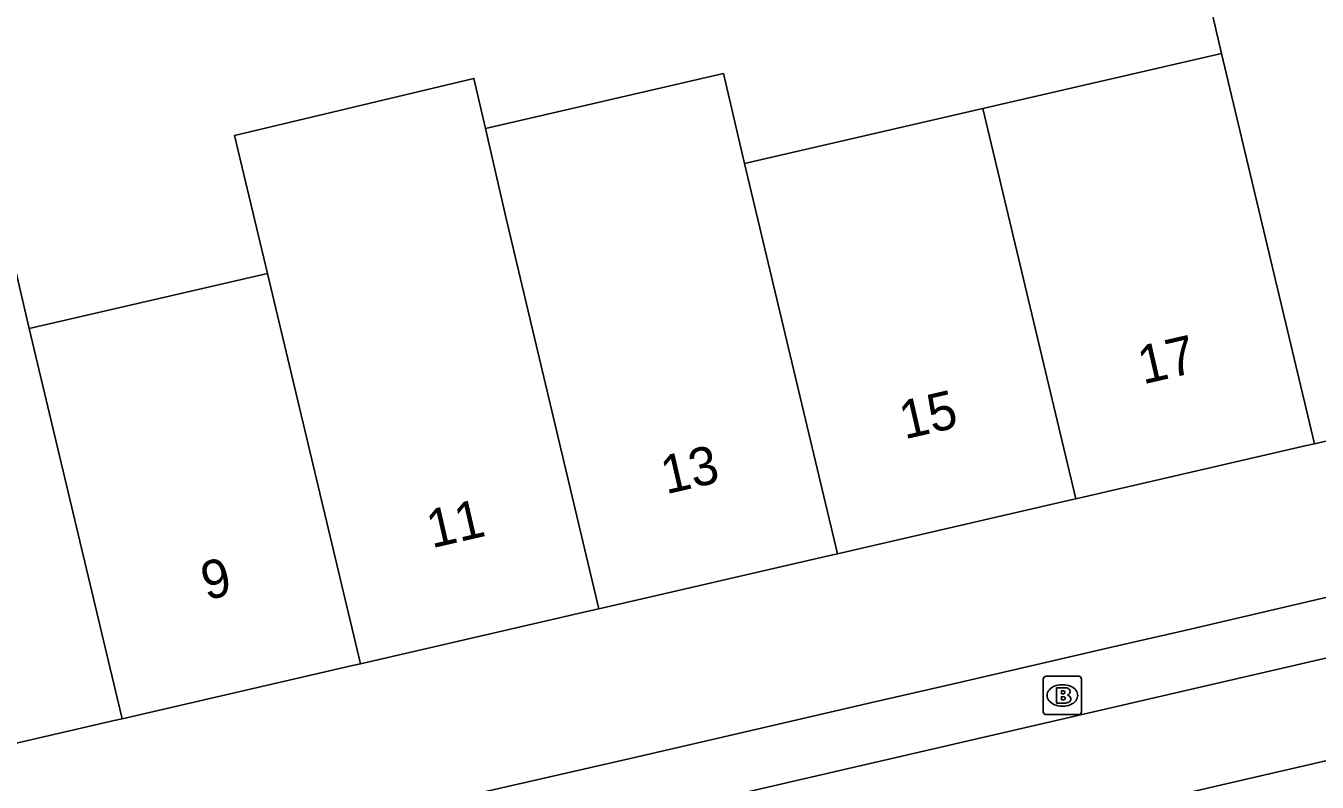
# Model space of a CAD drawing. Extents: x 156414 to 157775, y 382335 to 383765.
# Drawn here: x 156704.41 to 156738.18, y 382947.2 to 382966.98 of the extents above; entities that cross this region are included whole.
import ezdxf

# ---------------------------------------------------------------- set-up
doc = ezdxf.new("R2010")
doc.units = 0
for name, color, linetype in [('IMGEO_Brandkraan', 7, 'Continuous'), ('IMGEO_Fietspad_gesloten', 7, 'Continuous'), ('IMGEO_Pand', 7, 'Continuous'), ('IMGEO_Pand_nummerreeks', 7, 'Continuous'), ('IMGEO_Voetpad_open', 7, 'Continuous')]:
    doc.layers.add(name, color=color, linetype=linetype)

msp = doc.modelspace()

# ---------------------------------------------------------------- linework, layer by layer
at = {"layer": 'IMGEO_Brandkraan'}
for p, q in [((156731.018, 382949.038), (156731.018, 382949.89)), ((156731.093, 382949.964), (156731.945, 382949.964)), ((156731.506, 382949.744), (156731.531, 382949.744)), ((156732.019, 382949.89), (156732.019, 382949.038)), ((156731.529, 382949.184), (156731.504, 382949.184)), ((156731.945, 382948.964), (156731.093, 382948.964))]:
    msp.add_line(p, q, dxfattribs=at)
for points in [[(156731.018, 382949.038), (156731.018, 382949.89)], [(156731.093, 382949.964), (156731.945, 382949.964)], [(156732.019, 382949.89), (156732.019, 382949.038)], [(156731.366, 382949.664), (156731.366, 382949.264), (156731.579, 382949.264)], [(156731.597, 382949.664), (156731.366, 382949.664)], [(156731.545, 382949.583), (156731.491, 382949.583), (156731.491, 382949.507)], [(156731.491, 382949.507), (156731.544, 382949.507)], [(156731.553, 382949.431), (156731.491, 382949.431), (156731.491, 382949.35)], [(156731.491, 382949.35), (156731.553, 382949.35)], [(156731.945, 382948.964), (156731.093, 382948.964)]]:
    msp.add_lwpolyline(points, dxfattribs=at)
for centre, radius, start, end in [((156731.095, 382949.888), 0.0765, 91.552, 178.448), ((156731.095, 382949.888), 0.0765, 91.552, 178.448), ((156731.943, 382949.888), 0.0765, 1.552, 88.448), ((156731.943, 382949.888), 0.0765, 1.552, 88.448), ((156731.546, 382949.545), 0.0379, 267.8285, 90.9355), ((156731.554, 382949.39), 0.0404, 269.8759, 90.5077), ((156731.601, 382949.519), 0.145, 59.4692, 91.5367), ((156731.626, 382949.566), 0.0922, 285.5137, 58.1501), ((156731.631, 382949.374), 0.105, 301.3115, 78.989), ((156731.095, 382949.04), 0.0765, 181.552, 268.448), ((156731.095, 382949.04), 0.0765, 181.552, 268.448), ((156731.585, 382949.515), 0.251, 268.6676, 293.5347), ((156731.943, 382949.04), 0.0765, 271.552, 358.448), ((156731.943, 382949.04), 0.0765, 271.552, 358.448)]:
    msp.add_arc(centre, radius, start, end, dxfattribs=at)
for centre, major_axis, ratio, start_param, end_param in [((156731.505, 382949.464), (-0.387, 0.002), 0.722429, 4.712389, 7.853982), ((156731.53, 382949.464), (-0.39, 0.002), 0.717154, 1.570796, 4.712389)]:
    msp.add_ellipse(centre, major_axis=major_axis, ratio=ratio, start_param=start_param, end_param=end_param, dxfattribs=at)
at = {"layer": 'IMGEO_Fietspad_gesloten'}
for points in [[(156695.578, 382937.817), (156729.465, 382945.688), (156786.356, 382958.829), (156798.767, 382961.709), (156800.631, 382962.152)], [(156787.276, 382961.74), (156750.276, 382953.189), (156677.395, 382936.335)]]:
    msp.add_lwpolyline(points, dxfattribs=at)
at = {"layer": 'IMGEO_Pand'}
for points in [[(156735.675, 382966.247), (156734.999, 382969.18), (156741.151, 382970.599), (156741.911, 382967.685)], [(156729.439, 382964.809), (156735.675, 382966.247)], [(156735.675, 382966.247), (156738.108, 382956.044)], [(156716.433, 382964.291), (156716.128, 382965.6), (156709.868, 382964.11), (156710.729, 382960.495)], [(156716.433, 382964.291), (156722.659, 382965.726), (156723.202, 382963.371)], [(156723.202, 382963.371), (156729.439, 382964.809)], [(156729.439, 382964.809), (156731.873, 382954.606)], [(156719.397, 382951.73), (156716.975, 382961.936), (156716.433, 382964.291)], [(156725.637, 382953.169), (156723.202, 382963.371)], [(156698.267, 382957.622), (156697.721, 382959.989), (156703.948, 382961.424), (156704.494, 382959.057)], [(156704.494, 382959.057), (156710.729, 382960.495)], [(156710.729, 382960.495), (156713.159, 382950.292)], [(156706.926, 382948.854), (156704.494, 382959.057)], [(156744.342, 382957.481), (156744.137, 382957.434), (156738.108, 382956.044)], [(156738.108, 382956.044), (156737.904, 382955.997), (156731.873, 382954.606)], [(156731.873, 382954.606), (156731.668, 382954.559), (156725.637, 382953.169)], [(156725.637, 382953.169), (156725.433, 382953.122), (156719.397, 382951.73)], [(156713.159, 382950.292), (156719.192, 382951.683), (156719.397, 382951.73)], [(156713.159, 382950.292), (156712.954, 382950.244), (156706.926, 382948.854)], [(156706.926, 382948.854), (156706.721, 382948.807), (156700.695, 382947.418)]]:
    msp.add_lwpolyline(points, dxfattribs=at)
at = {"layer": 'IMGEO_Voetpad_open'}
msp.add_lwpolyline([(156682.186, 382941.059), (156682.277, 382941.074), (156682.367, 382941.093), (156682.457, 382941.114), (156684.621, 382941.401), (156688.818, 382942.007), (156690.964, 382942.317), (156695.172, 382942.922), (156697.316, 382943.283), (156701.49, 382943.97), (156703.626, 382944.363), (156707.784, 382945.131), (156709.9, 382945.567), (156714.056, 382946.398), (156716.17, 382946.889), (156720.294, 382947.835), (156722.404, 382948.322), (156726.534, 382949.277), (156728.633, 382949.759), (156732.769, 382950.716), (156734.871, 382951.2), (156739.004, 382952.161)], dxfattribs=at)

# ---------------------------------------------------------------- texts
at = {"layer": 'IMGEO_Pand_nummerreeks'}
for s, rotation, p in [('17', 12.9834, (156733.626, 382957.596)), ('15', 12.9834, (156727.389, 382956.158)), ('13', 12.9834, (156721.152, 382954.721)), ('11', 12.9832, (156715.027, 382953.31)), ('9', 12.9834, (156709.127, 382951.949))]:
    msp.add_text(s, height=1, rotation=rotation, dxfattribs=at).set_placement(p)

doc.saveas('drawing.dxf')
